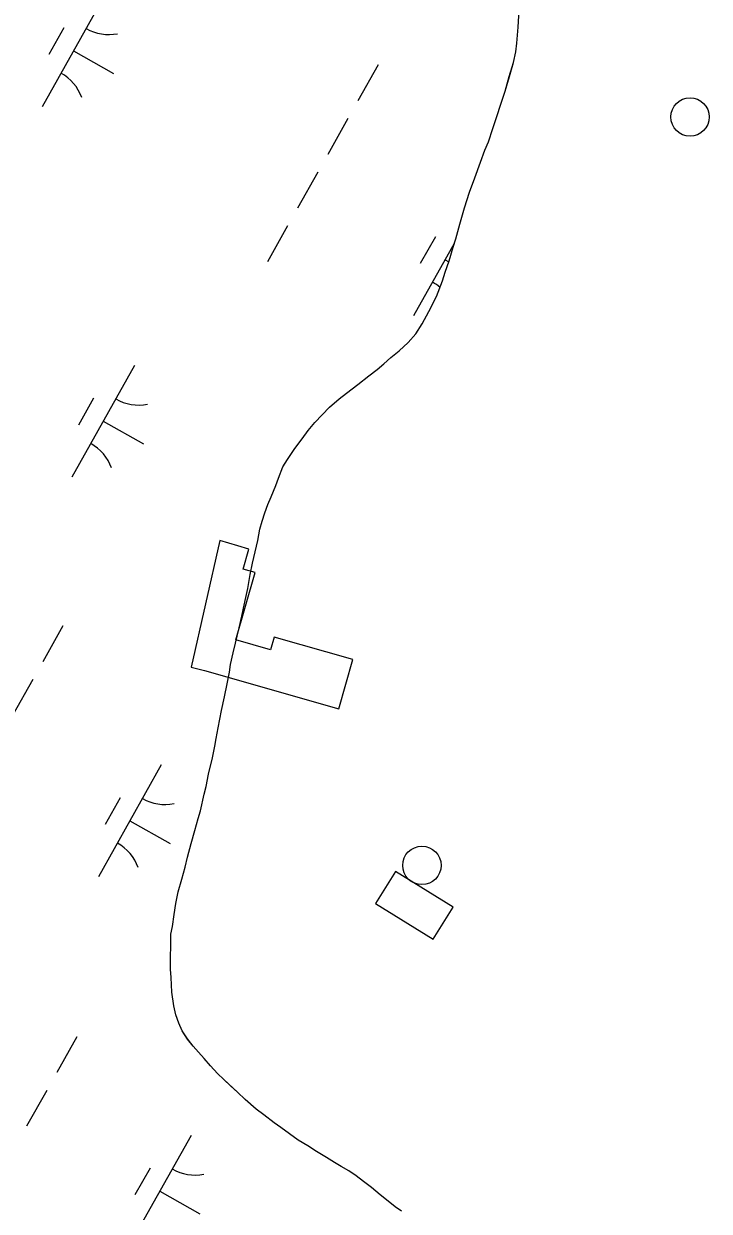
# Model space of a CAD drawing. Extents: x 3913936 to 3933962, y 195330 to 217741.
# Drawn here: x 3927220.9 to 3927488.4, y 204461.2 to 204924.3 of the extents above; entities that cross this region are included whole.
import ezdxf

# ---------------------------------------------------------------- set-up
doc = ezdxf.new("R2010")
doc.units = 0
for name, color, linetype in [('V-CHAN-DOCK', 7, 'Continuous'), ('V-DOMW-TANK', 7, 'Continuous'), ('V-TOPO-SHOR', 7, 'Continuous'), ('V-WETL-SWMP', 7, 'Continuous')]:
    doc.layers.add(name, color=color, linetype=linetype)

msp = doc.modelspace()

# ---------------------------------------------------------------- linework, layer by layer
at = {"layer": 'V-CHAN-DOCK'}
for points in [[(3927291.39, 204672.1), (3927343.78, 204657.13), (3927349.26, 204676.33), (3927318.55, 204685.11), (3927317.14, 204680.17), (3927303.65, 204684.02), (3927311.16, 204710.28), (3927306.5, 204711.61), (3927308.74, 204719.45), (3927304.37, 204720.7), (3927297.39, 204722.85), (3927286.27, 204673.36)], [(3927358.21, 204581.22), (3927380.66, 204567.32), (3927388.39, 204579.8), (3927365.93, 204593.7)]]:
    msp.add_lwpolyline(points, close=True, dxfattribs=at)
at = {"layer": 'V-DOMW-TANK'}
for centre in [(3927480.89, 204887.95), (3927376.26, 204596.09)]:
    msp.add_circle(centre, 7.5, dxfattribs=at)
at = {"layer": 'V-TOPO-SHOR'}
for points in [[(3927406.81, 204892.17), (3927408.72, 204897.96), (3927410.37, 204903.75), (3927412.03, 204909.15), (3927412.91, 204913.36), (3927413.27, 204916.77), (3927413.87, 204922.95), (3927414.2, 204929.64)], [(3927321.16, 204493.82), (3927318.65, 204495.64), (3927314.55, 204498.88), (3927311.64, 204501.08), (3927307.27, 204504.85), (3927304.23, 204507.71), (3927301.58, 204510.18), (3927298.93, 204512.65), (3927296.55, 204514.99), (3927293.76, 204517.98), (3927291.24, 204520.84), (3927289.12, 204523.32), (3927287, 204525.66), (3927284.74, 204528.4), (3927282.74, 204531.52), (3927281.4, 204534.53), (3927280.19, 204537.8), (3927279.5, 204541.34), (3927278.66, 204546.71), (3927278.35, 204552.35), (3927278.18, 204555.63), (3927278.14, 204560.62), (3927278.23, 204564.43), (3927278.32, 204569.28), (3927278.95, 204572.31), (3927279.56, 204576.91), (3927280.18, 204581.24), (3927281.18, 204585.85), (3927282.58, 204590.72), (3927283.85, 204595.45), (3927284.73, 204599.27), (3927286.26, 204604.66), (3927287.65, 204609.66), (3927288.92, 204614.4), (3927289.81, 204617.43), (3927291.33, 204623.87), (3927292.09, 204626.9), (3927292.96, 204631.63), (3927294.48, 204638.08), (3927295.49, 204642.55), (3927295.98, 204645.57), (3927296.73, 204649.78), (3927298.11, 204656.48), (3927299.24, 204661.88), (3927300.24, 204666.87), (3927301.12, 204671.47), (3927301.62, 204674.5), (3927302.62, 204678.97), (3927303.51, 204682.78), (3927304.9, 204688.7), (3927306.04, 204693.31), (3927306.66, 204696.46), (3927307.54, 204700.54), (3927308.3, 204704.09), (3927309.29, 204709.48), (3927310.17, 204713.95), (3927311.18, 204718.42), (3927312.19, 204722.76), (3927313.07, 204727.23), (3927313.96, 204730.39), (3927314.98, 204733.55), (3927316.13, 204736.84), (3927317.41, 204739.87), (3927319.21, 204744.22), (3927320.23, 204747.12), (3927322.03, 204751.47), (3927323.84, 204754.37), (3927326.69, 204758.73), (3927329.54, 204762.43), (3927331.87, 204765.73), (3927334.46, 204768.78), (3927337.32, 204771.82), (3927340.18, 204774.74), (3927343.96, 204778.05), (3927346.83, 204780.31), (3927351.26, 204783.63), (3927355.56, 204786.96), (3927358.82, 204789.48), (3927361.42, 204791.74), (3927364.15, 204794.12), (3927367.41, 204796.78), (3927370.92, 204799.96), (3927373.91, 204803.4), (3927376.37, 204807.23), (3927378.95, 204812.11), (3927381.91, 204817.91), (3927384.35, 204824.1), (3927385.36, 204827.4), (3927386.9, 204831.87), (3927388.42, 204837.14), (3927389.44, 204840.43), (3927391.09, 204846.22), (3927392.87, 204852.53), (3927394.79, 204858.59), (3927396.96, 204864.25), (3927399.14, 204870.31), (3927400.8, 204875.05), (3927402.21, 204878.21), (3927403.87, 204883.48), (3927405.79, 204888.88), (3927406.81, 204892.17)], [(3927368.32, 204461.19), (3927365.81, 204463), (3927362.5, 204465.73), (3927359.99, 204467.67), (3927356.55, 204470.53), (3927353.51, 204472.86), (3927350.6, 204475.07), (3927347.69, 204477.01), (3927344.79, 204478.69), (3927342.15, 204480.24), (3927338.98, 204482.18), (3927335.16, 204484.5), (3927331.72, 204486.7), (3927328.03, 204488.9), (3927324.59, 204491.36), (3927321.16, 204493.82)]]:
    msp.add_lwpolyline(points, dxfattribs=at)
at = {"layer": 'V-WETL-SWMP'}
for p, q in [((3927252.53, 204935.54), (3927228.03, 204891.96)), ((3927236.5, 204922.76), (3927230.62, 204912.3)), ((3927240.28, 204913.75), (3927255.97, 204904.93)), ((3927359.13, 204908.23), (3927351.29, 204894.28)), ((3927347.37, 204887.31), (3927339.52, 204873.36)), ((3927335.6, 204866.39), (3927327.76, 204852.44)), ((3927323.84, 204845.46), (3927316, 204831.52)), ((3927381.5, 204841.25), (3927375.62, 204830.79)), ((3927388.9, 204838.68), (3927373.03, 204810.45)), ((3927385.28, 204832.24), (3927386.74, 204831.42)), ((3927264.16, 204791.07), (3927239.66, 204747.49)), ((3927248.13, 204778.29), (3927242.25, 204767.83)), ((3927251.91, 204769.28), (3927267.6, 204760.46)), ((3927236.15, 204689.47), (3927228.31, 204675.52)), ((3927224.39, 204668.55), (3927216.55, 204654.6)), ((3927274.56, 204635.27), (3927250.06, 204591.69)), ((3927258.52, 204622.49), (3927252.64, 204612.03)), ((3927262.31, 204613.48), (3927278, 204604.66)), ((3927241.61, 204529.29), (3927233.77, 204515.34)), ((3927229.85, 204508.37), (3927222.01, 204494.42)), ((3927286.19, 204490.81), (3927261.69, 204447.22)), ((3927270.15, 204478.02), (3927264.27, 204467.56)), ((3927273.94, 204469.01), (3927289.63, 204460.19))]:
    msp.add_line(p, q, dxfattribs=at)
for points in [[(3927370.92, 204799.96), (3927373.91, 204803.4), (3927376.37, 204807.23), (3927378.95, 204812.11), (3927381.91, 204817.91), (3927384.35, 204824.1), (3927385.37, 204827.4), (3927386.9, 204831.87), (3927388.42, 204837.14), (3927389.44, 204840.43), (3927391.1, 204846.22), (3927392.87, 204852.53), (3927394.79, 204858.59), (3927396.96, 204864.25), (3927399.14, 204870.31), (3927400.8, 204875.05), (3927402.21, 204878.21), (3927403.87, 204883.48), (3927405.79, 204888.88), (3927406.81, 204892.17), (3927408.72, 204897.96), (3927410.38, 204903.75), (3927412.03, 204909.15), (3927412.91, 204913.36), (3927413.27, 204916.77), (3927413.87, 204922.95), (3927414.2, 204929.64)], [(3927368.32, 204461.19), (3927365.81, 204463), (3927362.5, 204465.73), (3927359.99, 204467.67), (3927356.55, 204470.53), (3927353.51, 204472.86), (3927350.6, 204475.07), (3927347.69, 204477.01), (3927344.79, 204478.69), (3927342.15, 204480.24), (3927338.98, 204482.18), (3927335.16, 204484.5), (3927331.72, 204486.7), (3927328.03, 204488.9), (3927321.16, 204493.82), (3927318.65, 204495.64), (3927314.55, 204498.88), (3927311.64, 204501.08), (3927307.27, 204504.85), (3927304.23, 204507.71), (3927298.93, 204512.65), (3927296.55, 204514.99), (3927293.76, 204517.98), (3927291.24, 204520.84), (3927289.12, 204523.32), (3927287, 204525.66), (3927284.74, 204528.39), (3927282.74, 204531.52), (3927281.4, 204534.53), (3927280.19, 204537.8), (3927279.5, 204541.34), (3927278.66, 204546.71), (3927278.35, 204552.35), (3927278.19, 204555.63), (3927278.14, 204560.62), (3927278.23, 204564.43), (3927278.32, 204569.28), (3927278.95, 204572.31), (3927279.56, 204576.91), (3927280.18, 204581.24), (3927281.18, 204585.85), (3927282.58, 204590.71), (3927283.85, 204595.45), (3927284.73, 204599.27), (3927286.26, 204604.66), (3927287.66, 204609.66), (3927288.92, 204614.4), (3927289.81, 204617.43), (3927291.33, 204623.87), (3927292.09, 204626.9), (3927292.96, 204631.63), (3927294.48, 204638.08), (3927295.48, 204642.55), (3927295.98, 204645.57), (3927296.73, 204649.78), (3927298.11, 204656.48), (3927299.24, 204661.88), (3927300.24, 204666.87), (3927301.12, 204671.47), (3927301.62, 204674.5), (3927302.62, 204678.97), (3927303.51, 204682.78), (3927304.9, 204688.7), (3927306.03, 204693.31), (3927306.66, 204696.46), (3927307.54, 204700.54), (3927308.3, 204704.09), (3927309.3, 204709.48), (3927310.17, 204713.95), (3927311.18, 204718.42), (3927312.19, 204722.76), (3927313.07, 204727.23), (3927313.96, 204730.39), (3927314.98, 204733.55), (3927316.13, 204736.84), (3927317.41, 204739.87), (3927319.21, 204744.22), (3927320.23, 204747.12), (3927322.03, 204751.47), (3927323.84, 204754.37), (3927326.68, 204758.73), (3927329.54, 204762.43), (3927331.87, 204765.73), (3927334.46, 204768.78), (3927337.32, 204771.82), (3927340.18, 204774.74), (3927343.96, 204778.05), (3927346.83, 204780.31), (3927351.26, 204783.63), (3927355.56, 204786.96), (3927358.81, 204789.48), (3927361.42, 204791.73), (3927364.15, 204794.12), (3927367.41, 204796.78), (3927370.92, 204799.96)]]:
    msp.add_lwpolyline(points, dxfattribs=at)
for centre, start, end in [((3927254.03, 204937.71), 239.8861, 281.4297), ((3927226.96, 204889.56), 19.8861, 61.4297), ((3927371.95, 204808.05), 49.8127, 61.4297), ((3927265.66, 204793.24), 239.8861, 281.4297), ((3927238.58, 204745.09), 19.8861, 61.4297), ((3927276.05, 204637.44), 239.8861, 281.4297), ((3927248.98, 204589.29), 19.8861, 61.4297), ((3927287.68, 204492.97), 239.8861, 281.4297)]:
    msp.add_arc(centre, 17.62, start, end, dxfattribs=at)

doc.saveas('drawing.dxf')
